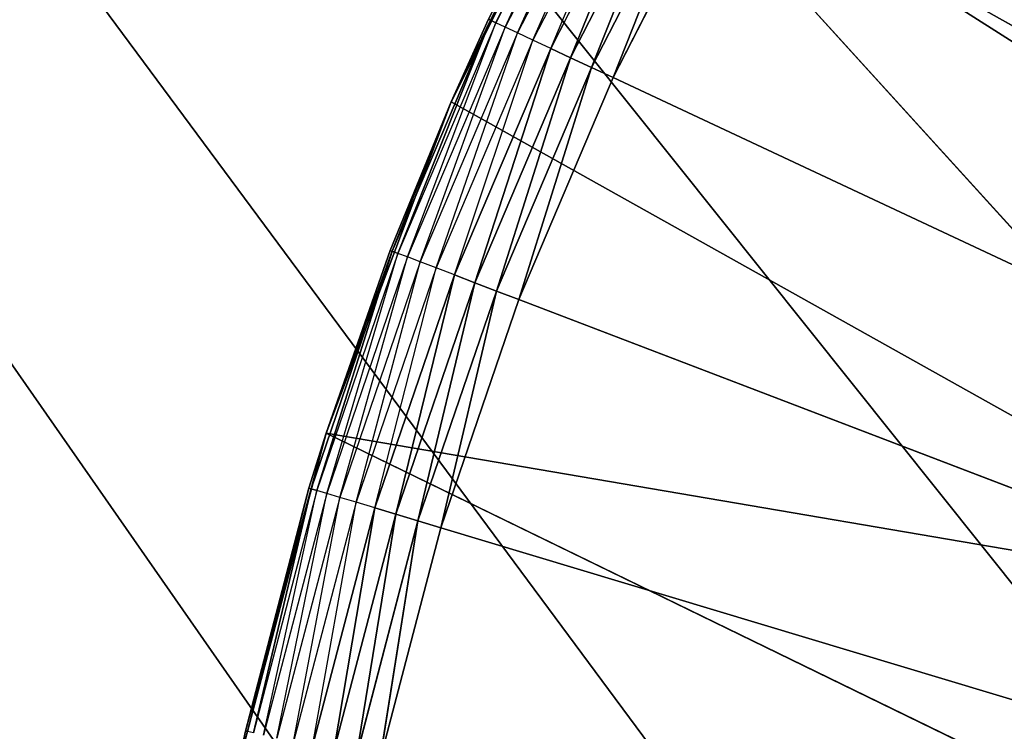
# Model space of a CAD drawing. Header units: centimetres. Extents: x 0.1 to 22.3, y 0.1 to 22.3.
# Tile 389 of 632: x 1.167 to 1.31, y 20.874 to 20.978. Entities that reach past the tile are written whole.
import ezdxf

# ---------------------------------------------------------------- set-up
doc = ezdxf.new("R2010")
doc.units = ezdxf.units.CM
doc.header["$LTSCALE"] = 2.54
doc.layers.get('0').update_dxf_attribs({"true_color": 0xff5454})

# ---------------------------------------------------------------- blocks, each defined once
blk = doc.blocks.new('Kosz na _mieci DELLA.STL')
at = {"color": 0}
for p, q in [((2.63747, 18.8158, 47.35), (0.33747, 22.1158, 47.35)), ((2.63747, 18.8158, 47.35), (0.33747, 22.1158, 47.35)), ((2.65267, 18.98945, 47.35), (0.33747, 22.1158, 47.35)), ((2.69778, 19.15782, 47.35), (0.33747, 22.1158, 47.35)), ((2.65267, 18.98945, 47.35), (0.33747, 22.1158, 47.35)), ((2.69778, 19.15782, 47.35), (0.33747, 22.1158, 47.35)), ((0.33747, 22.1158, 47.25), (2.63747, 18.8158, 47.25)), ((2.69778, 19.15782, 47.25), (0.33747, 22.1158, 47.25)), ((2.69778, 19.15782, 47.25), (0.33747, 22.1158, 47.25)), ((2.65267, 18.98945, 47.25), (0.33747, 22.1158, 47.25)), ((2.65267, 18.98945, 47.25), (0.33747, 22.1158, 47.25)), ((0.33747, 22.1158, 47.25), (2.63747, 18.8158, 47.25)), ((1.22932, 20.96603, 15.75), (1.25233, 21.01207, 15.75)), ((1.22932, 20.96603, 15.75), (1.25233, 21.01207, 15.75)), ((1.25233, 21.01207, 15.57), (1.23503, 20.9779, 15.56653)), ((1.25233, 21.01207, 15.57), (1.23503, 20.9779, 15.56653)), ((1.25233, 21.01207, 15.75), (1.37912, 20.93138, 15.75)), ((1.25233, 21.01207, 15.75), (1.37912, 20.93138, 15.75)), ((1.25233, 21.01207, 15.75), (1.36111, 20.89223, 15.75)), ((1.25233, 21.01207, 15.75), (1.36111, 20.89223, 15.75)), ((1.25171, 21.01036, 15.56653), (1.23503, 20.9779, 15.56653)), ((1.23584, 20.97752, 15.56316), (1.25171, 21.01036, 15.56653)), ((1.2525, 21.00992, 15.56316), (1.23584, 20.97752, 15.56316)), ((1.23718, 20.97689, 15.56), (1.2525, 21.00992, 15.56316)), ((1.25379, 21.0092, 15.56), (1.23718, 20.97689, 15.56)), ((1.23899, 20.97604, 15.55714), (1.25379, 21.0092, 15.56)), ((1.25553, 21.00822, 15.55714), (1.23899, 20.97604, 15.55714)), ((1.24122, 20.975, 15.55468), (1.25553, 21.00822, 15.55714)), ((1.25768, 21.00701, 15.55468), (1.24122, 20.975, 15.55468)), ((1.2438, 20.97378, 15.55268), (1.25768, 21.00701, 15.55468)), ((1.26017, 21.00562, 15.55268), (1.2438, 20.97378, 15.55268)), ((1.24667, 20.97244, 15.55121), (1.26017, 21.00562, 15.55268)), ((1.24667, 20.97244, 15.55121), (1.26017, 21.00562, 15.55268)), ((1.26293, 21.00407, 15.55121), (1.24667, 20.97244, 15.55121)), ((1.26293, 21.00407, 15.55121), (1.24667, 20.97244, 15.55121)), ((1.24971, 20.97101, 15.5503), (1.26293, 21.00407, 15.55121)), ((1.24971, 20.97101, 15.5503), (1.26293, 21.00407, 15.55121)), ((1.26586, 21.00242, 15.5503), (1.24971, 20.97101, 15.5503)), ((1.26586, 21.00242, 15.5503), (1.24971, 20.97101, 15.5503)), ((1.25286, 20.96954, 15.55), (1.26586, 21.00242, 15.5503)), ((1.25286, 20.96954, 15.55), (1.26586, 21.00242, 15.5503)), ((1.25286, 20.96954, 15.55), (1.26889, 21.00072, 15.55)), ((1.25286, 20.96954, 15.55), (1.26889, 21.00072, 15.55)), ((1.26889, 21.00072, 15.55), (1.68747, 20.7658, 15.55)), ((1.26889, 21.00072, 15.55), (1.68747, 20.7658, 15.55)), ((1.23503, 20.9779, 15.56653), (1.22075, 20.94431, 15.56653)), ((1.23503, 20.9779, 15.56653), (1.22075, 20.94431, 15.56653)), ((1.22159, 20.94398, 15.56316), (1.23503, 20.9779, 15.56653)), ((1.22159, 20.94398, 15.56316), (1.23503, 20.9779, 15.56653)), ((1.23584, 20.97752, 15.56316), (1.22159, 20.94398, 15.56316)), ((1.22297, 20.94346, 15.56), (1.23584, 20.97752, 15.56316)), ((1.23475, 20.97803, 15.57), (1.22932, 20.96603, 15.75)), ((1.23475, 20.97803, 15.57), (1.22932, 20.96603, 15.75)), ((1.23475, 20.97803, 15.57), (1.22932, 20.96603, 15.57)), ((1.22932, 20.96603, 15.57), (1.23503, 20.9779, 15.56653)), ((1.23475, 20.97803, 15.57), (1.23503, 20.9779, 15.56653)), ((1.23584, 20.97752, 15.56316), (1.23503, 20.9779, 15.56653)), ((1.23718, 20.97689, 15.56), (1.23584, 20.97752, 15.56316)), ((1.23718, 20.97689, 15.56), (1.22297, 20.94346, 15.56)), ((1.22484, 20.94274, 15.55714), (1.23718, 20.97689, 15.56)), ((1.23899, 20.97604, 15.55714), (1.23718, 20.97689, 15.56)), ((1.23899, 20.97604, 15.55714), (1.22484, 20.94274, 15.55714)), ((1.22714, 20.94186, 15.55468), (1.23899, 20.97604, 15.55714)), ((1.24122, 20.975, 15.55468), (1.22714, 20.94186, 15.55468)), ((1.22981, 20.94084, 15.55268), (1.24122, 20.975, 15.55468)), ((1.24122, 20.975, 15.55468), (1.23899, 20.97604, 15.55714)), ((1.2438, 20.97378, 15.55268), (1.24122, 20.975, 15.55468)), ((1.2438, 20.97378, 15.55268), (1.22981, 20.94084, 15.55268)), ((1.23276, 20.93972, 15.55121), (1.2438, 20.97378, 15.55268)), ((1.23276, 20.93972, 15.55121), (1.2438, 20.97378, 15.55268)), ((1.24667, 20.97244, 15.55121), (1.2438, 20.97378, 15.55268)), ((1.24667, 20.97244, 15.55121), (1.2438, 20.97378, 15.55268)), ((1.24667, 20.97244, 15.55121), (1.23276, 20.93972, 15.55121)), ((1.24667, 20.97244, 15.55121), (1.23276, 20.93972, 15.55121)), ((1.2359, 20.93851, 15.5503), (1.24667, 20.97244, 15.55121)), ((1.2359, 20.93851, 15.5503), (1.24667, 20.97244, 15.55121)), ((1.24971, 20.97101, 15.5503), (1.24667, 20.97244, 15.55121)), ((1.24971, 20.97101, 15.5503), (1.24667, 20.97244, 15.55121)), ((1.24971, 20.97101, 15.5503), (1.2359, 20.93851, 15.5503)), ((1.24971, 20.97101, 15.5503), (1.2359, 20.93851, 15.5503)), ((1.23915, 20.93727, 15.55), (1.24971, 20.97101, 15.5503)), ((1.23915, 20.93727, 15.55), (1.24971, 20.97101, 15.5503)), ((1.25286, 20.96954, 15.55), (1.24971, 20.97101, 15.5503)), ((1.25286, 20.96954, 15.55), (1.24971, 20.97101, 15.5503)), ((1.23915, 20.93727, 15.55), (1.25286, 20.96954, 15.55)), ((1.23915, 20.93727, 15.55), (1.25286, 20.96954, 15.55)), ((1.68747, 20.7658, 15.55), (1.25286, 20.96954, 15.55)), ((1.68747, 20.7658, 15.55), (1.25286, 20.96954, 15.55)), ((1.21116, 20.91786, 15.75), (1.22932, 20.96603, 15.75)), ((1.21116, 20.91786, 15.75), (1.22932, 20.96603, 15.75)), ((1.22932, 20.96603, 15.75), (1.22047, 20.94442, 15.57)), ((1.22932, 20.96603, 15.75), (1.22047, 20.94442, 15.57)), ((1.22932, 20.96603, 15.57), (1.22047, 20.94442, 15.57)), ((1.22075, 20.94431, 15.56653), (1.22932, 20.96603, 15.57)), ((1.22932, 20.96603, 15.75), (1.22932, 20.96603, 15.57)), ((1.22932, 20.96603, 15.75), (1.22932, 20.96603, 15.57)), ((1.22932, 20.96603, 15.75), (1.36111, 20.89223, 15.75)), ((1.22932, 20.96603, 15.75), (1.36111, 20.89223, 15.75)), ((1.22075, 20.94431, 15.56653), (1.20897, 20.90976, 15.56653)), ((1.22075, 20.94431, 15.56653), (1.20897, 20.90976, 15.56653)), ((1.20983, 20.9095, 15.56316), (1.22075, 20.94431, 15.56653)), ((1.20983, 20.9095, 15.56316), (1.22075, 20.94431, 15.56653)), ((1.22159, 20.94398, 15.56316), (1.20983, 20.9095, 15.56316)), ((1.21116, 20.91786, 15.75), (1.22047, 20.94442, 15.57)), ((1.22047, 20.94442, 15.57), (1.21116, 20.91786, 15.57)), ((1.21116, 20.91786, 15.75), (1.22047, 20.94442, 15.57)), ((1.21116, 20.91786, 15.57), (1.22075, 20.94431, 15.56653)), ((1.21124, 20.90908, 15.56), (1.22159, 20.94398, 15.56316)), ((1.22297, 20.94346, 15.56), (1.21124, 20.90908, 15.56)), ((1.21316, 20.9085, 15.55714), (1.22297, 20.94346, 15.56)), ((1.22047, 20.94442, 15.57), (1.22075, 20.94431, 15.56653)), ((1.22159, 20.94398, 15.56316), (1.22075, 20.94431, 15.56653)), ((1.22159, 20.94398, 15.56316), (1.22075, 20.94431, 15.56653)), ((1.22297, 20.94346, 15.56), (1.22159, 20.94398, 15.56316)), ((1.22484, 20.94274, 15.55714), (1.22297, 20.94346, 15.56)), ((1.22484, 20.94274, 15.55714), (1.21316, 20.9085, 15.55714)), ((1.21552, 20.90779, 15.55468), (1.22484, 20.94274, 15.55714)), ((1.22714, 20.94186, 15.55468), (1.21552, 20.90779, 15.55468)), ((1.21825, 20.90697, 15.55268), (1.22714, 20.94186, 15.55468)), ((1.22714, 20.94186, 15.55468), (1.22484, 20.94274, 15.55714)), ((1.22981, 20.94084, 15.55268), (1.22714, 20.94186, 15.55468)), ((1.22981, 20.94084, 15.55268), (1.21825, 20.90697, 15.55268)), ((1.22128, 20.90606, 15.55121), (1.22981, 20.94084, 15.55268)), ((1.22128, 20.90606, 15.55121), (1.22981, 20.94084, 15.55268)), ((1.23276, 20.93972, 15.55121), (1.22981, 20.94084, 15.55268)), ((1.23276, 20.93972, 15.55121), (1.22981, 20.94084, 15.55268)), ((1.23276, 20.93972, 15.55121), (1.22128, 20.90606, 15.55121)), ((1.23276, 20.93972, 15.55121), (1.22128, 20.90606, 15.55121)), ((1.2245, 20.90509, 15.5503), (1.23276, 20.93972, 15.55121)), ((1.2245, 20.90509, 15.5503), (1.23276, 20.93972, 15.55121)), ((1.2359, 20.93851, 15.5503), (1.23276, 20.93972, 15.55121)), ((1.2359, 20.93851, 15.5503), (1.23276, 20.93972, 15.55121)), ((1.2359, 20.93851, 15.5503), (1.2245, 20.90509, 15.5503)), ((1.2359, 20.93851, 15.5503), (1.2245, 20.90509, 15.5503)), ((1.22783, 20.90409, 15.55), (1.2359, 20.93851, 15.5503)), ((1.22783, 20.90409, 15.55), (1.2359, 20.93851, 15.5503)), ((1.23915, 20.93727, 15.55), (1.2359, 20.93851, 15.5503)), ((1.23915, 20.93727, 15.55), (1.2359, 20.93851, 15.5503)), ((1.22783, 20.90409, 15.55), (1.23915, 20.93727, 15.55)), ((1.22783, 20.90409, 15.55), (1.23915, 20.93727, 15.55)), ((1.23915, 20.93727, 15.55), (1.68747, 20.7658, 15.55)), ((1.23915, 20.93727, 15.55), (1.68747, 20.7658, 15.55)), ((1.19805, 20.86808, 15.75), (1.21116, 20.91786, 15.75)), ((1.19805, 20.86808, 15.75), (1.21116, 20.91786, 15.75)), ((1.19944, 20.87452, 15.57), (1.21116, 20.91786, 15.75)), ((1.19944, 20.87452, 15.57), (1.21116, 20.91786, 15.75)), ((1.21116, 20.91786, 15.57), (1.20867, 20.90985, 15.57)), ((1.20867, 20.90985, 15.57), (1.21116, 20.91786, 15.75)), ((1.20867, 20.90985, 15.57), (1.21116, 20.91786, 15.75)), ((1.21116, 20.91786, 15.57), (1.20897, 20.90976, 15.56653)), ((1.21116, 20.91786, 15.57), (1.21116, 20.91786, 15.75)), ((1.21116, 20.91786, 15.57), (1.21116, 20.91786, 15.75)), ((1.36111, 20.89223, 15.75), (1.21116, 20.91786, 15.75)), ((1.21116, 20.91786, 15.75), (1.34805, 20.85117, 15.75)), ((1.21116, 20.91786, 15.75), (1.34805, 20.85117, 15.75)), ((1.36111, 20.89223, 15.75), (1.21116, 20.91786, 15.75)), ((1.20867, 20.90985, 15.57), (1.19944, 20.87452, 15.57)), ((1.20867, 20.90985, 15.57), (1.19944, 20.87452, 15.57)), ((1.20867, 20.90985, 15.57), (1.19973, 20.87445, 15.56653)), ((1.20867, 20.90985, 15.57), (1.19973, 20.87445, 15.56653)), ((1.20897, 20.90976, 15.56653), (1.19973, 20.87445, 15.56653)), ((1.20897, 20.90976, 15.56653), (1.19973, 20.87445, 15.56653)), ((1.20061, 20.87425, 15.56316), (1.20897, 20.90976, 15.56653)), ((1.20061, 20.87425, 15.56316), (1.20897, 20.90976, 15.56653)), ((1.20983, 20.9095, 15.56316), (1.20061, 20.87425, 15.56316)), ((1.20205, 20.87393, 15.56), (1.20983, 20.9095, 15.56316)), ((1.21124, 20.90908, 15.56), (1.20205, 20.87393, 15.56)), ((1.204, 20.8735, 15.55714), (1.21124, 20.90908, 15.56)), ((1.20867, 20.90985, 15.57), (1.20897, 20.90976, 15.56653)), ((1.20983, 20.9095, 15.56316), (1.20897, 20.90976, 15.56653)), ((1.20983, 20.9095, 15.56316), (1.20897, 20.90976, 15.56653)), ((1.21124, 20.90908, 15.56), (1.20983, 20.9095, 15.56316)), ((1.21316, 20.9085, 15.55714), (1.21124, 20.90908, 15.56)), ((1.21316, 20.9085, 15.55714), (1.204, 20.8735, 15.55714)), ((1.20641, 20.87296, 15.55468), (1.21316, 20.9085, 15.55714)), ((1.21552, 20.90779, 15.55468), (1.20641, 20.87296, 15.55468)), ((1.2092, 20.87234, 15.55268), (1.21552, 20.90779, 15.55468)), ((1.21552, 20.90779, 15.55468), (1.21316, 20.9085, 15.55714)), ((1.21825, 20.90697, 15.55268), (1.21552, 20.90779, 15.55468)), ((1.21825, 20.90697, 15.55268), (1.2092, 20.87234, 15.55268)), ((1.21228, 20.87165, 15.55121), (1.21825, 20.90697, 15.55268)), ((1.21228, 20.87165, 15.55121), (1.21825, 20.90697, 15.55268)), ((1.22128, 20.90606, 15.55121), (1.21228, 20.87165, 15.55121)), ((1.22128, 20.90606, 15.55121), (1.21228, 20.87165, 15.55121)), ((1.21557, 20.87092, 15.5503), (1.22128, 20.90606, 15.55121)), ((1.21557, 20.87092, 15.5503), (1.22128, 20.90606, 15.55121)), ((1.22128, 20.90606, 15.55121), (1.21825, 20.90697, 15.55268)), ((1.22128, 20.90606, 15.55121), (1.21825, 20.90697, 15.55268)), ((1.2245, 20.90509, 15.5503), (1.22128, 20.90606, 15.55121)), ((1.2245, 20.90509, 15.5503), (1.22128, 20.90606, 15.55121)), ((1.2245, 20.90509, 15.5503), (1.21557, 20.87092, 15.5503)), ((1.2245, 20.90509, 15.5503), (1.21557, 20.87092, 15.5503)), ((1.21896, 20.87017, 15.55), (1.2245, 20.90509, 15.5503)), ((1.21896, 20.87017, 15.55), (1.2245, 20.90509, 15.5503)), ((1.22783, 20.90409, 15.55), (1.2245, 20.90509, 15.5503)), ((1.22783, 20.90409, 15.55), (1.2245, 20.90509, 15.5503)), ((1.21896, 20.87017, 15.55), (1.22783, 20.90409, 15.55)), ((1.21896, 20.87017, 15.55), (1.22783, 20.90409, 15.55)), ((1.22783, 20.90409, 15.55), (1.68747, 20.7658, 15.55)), ((1.22783, 20.90409, 15.55), (1.68747, 20.7658, 15.55)), ((1.19944, 20.87452, 15.57), (1.19805, 20.86808, 15.75)), ((1.19944, 20.87452, 15.57), (1.19805, 20.86808, 15.57)), ((1.19944, 20.87452, 15.57), (1.19805, 20.86808, 15.75)), ((1.19944, 20.87452, 15.57), (1.19973, 20.87445, 15.56653))]:
    blk.add_line(p, q, dxfattribs=at)
mesh = blk.add_polyface(dxfattribs=at)
corners = [(2.63747, 3.6158, 47.35), (0.33747, 22.1158, 47.35), (0.33747, 0.3158, 47.35)]
mesh.append_faces([[corners[k] for k in face] for face in [(0, 1, 2)]], dxfattribs={"color": 0})
mesh = blk.add_polyface(dxfattribs=at)
corners = [(2.63747, 18.8158, 47.35), (0.33747, 22.1158, 47.35), (2.63747, 3.6158, 47.35)]
mesh.append_faces([[corners[k] for k in face] for face in [(0, 1, 2)]], dxfattribs={"color": 0})
mesh = blk.add_polyface(dxfattribs=at)
corners = [(2.65267, 18.98945, 47.35), (0.33747, 22.1158, 47.35), (2.63747, 18.8158, 47.35)]
mesh.append_faces([[corners[k] for k in face] for face in [(0, 1, 2)]], dxfattribs={"color": 0})
mesh = blk.add_polyface(dxfattribs=at)
corners = [(2.69778, 19.15782, 47.35), (0.33747, 22.1158, 47.35), (2.65267, 18.98945, 47.35)]
mesh.append_faces([[corners[k] for k in face] for face in [(0, 1, 2)]], dxfattribs={"color": 0})
mesh = blk.add_polyface(dxfattribs=at)
corners = [(2.77145, 19.3158, 47.35), (0.33747, 22.1158, 47.35), (2.69778, 19.15782, 47.35)]
mesh.append_faces([[corners[k] for k in face] for face in [(0, 1, 2)]], dxfattribs={"color": 0})
mesh = blk.add_polyface(dxfattribs=at)
corners = [(2.87143, 19.45859, 47.35), (0.33747, 22.1158, 47.35), (2.77145, 19.3158, 47.35)]
mesh.append_faces([[corners[k] for k in face] for face in [(0, 1, 2)]], dxfattribs={"color": 0})
mesh = blk.add_polyface(dxfattribs=at)
corners = [(3.46383, 19.80061, 47.35), (0.33747, 22.1158, 47.35), (3.29545, 19.75549, 47.35)]
mesh.append_faces([[corners[k] for k in face] for face in [(0, 1, 2)]], dxfattribs={"color": 0})
mesh = blk.add_polyface(dxfattribs=at)
corners = [(3.63747, 19.8158, 47.35), (0.33747, 22.1158, 47.35), (3.46383, 19.80061, 47.35)]
mesh.append_faces([[corners[k] for k in face] for face in [(0, 1, 2)]], dxfattribs={"color": 0})
mesh = blk.add_polyface(dxfattribs=at)
corners = [(22.13747, 22.1158, 47.35), (0.33747, 22.1158, 47.35), (3.63747, 19.8158, 47.35)]
mesh.append_faces([[corners[k] for k in face] for face in [(0, 1, 2)]], dxfattribs={"color": 0})
mesh = blk.add_polyface(dxfattribs=at)
corners = [(2.99469, 19.58185, 47.35), (0.33747, 22.1158, 47.35), (2.87143, 19.45859, 47.35)]
mesh.append_faces([[corners[k] for k in face] for face in [(0, 1, 2)]], dxfattribs={"color": 0})
mesh = blk.add_polyface(dxfattribs=at)
corners = [(3.13747, 19.68183, 47.35), (0.33747, 22.1158, 47.35), (2.99469, 19.58185, 47.35)]
mesh.append_faces([[corners[k] for k in face] for face in [(0, 1, 2)]], dxfattribs={"color": 0})
mesh = blk.add_polyface(dxfattribs=at)
corners = [(3.29545, 19.75549, 47.35), (0.33747, 22.1158, 47.35), (3.13747, 19.68183, 47.35)]
mesh.append_faces([[corners[k] for k in face] for face in [(0, 1, 2)]], dxfattribs={"color": 0})
mesh = blk.add_polyface(dxfattribs=at)
corners = [(2.63747, 18.8158, 47.25), (0.33747, 0.3158, 47.25), (0.33747, 22.1158, 47.25)]
mesh.append_faces([[corners[k] for k in face] for face in [(0, 1, 2)]], dxfattribs={"color": 0})
mesh = blk.add_polyface(dxfattribs=at)
corners = [(3.29545, 19.75549, 47.25), (3.13747, 19.68183, 47.25), (0.33747, 22.1158, 47.25)]
mesh.append_faces([[corners[k] for k in face] for face in [(0, 1, 2)]], dxfattribs={"color": 0})
mesh = blk.add_polyface(dxfattribs=at)
corners = [(3.46383, 19.80061, 47.25), (3.29545, 19.75549, 47.25), (0.33747, 22.1158, 47.25)]
mesh.append_faces([[corners[k] for k in face] for face in [(0, 1, 2)]], dxfattribs={"color": 0})
mesh = blk.add_polyface(dxfattribs=at)
corners = [(3.13747, 19.68183, 47.25), (2.99469, 19.58185, 47.25), (0.33747, 22.1158, 47.25)]
mesh.append_faces([[corners[k] for k in face] for face in [(0, 1, 2)]], dxfattribs={"color": 0})
mesh = blk.add_polyface(dxfattribs=at)
corners = [(2.99469, 19.58185, 47.25), (2.87143, 19.45859, 47.25), (0.33747, 22.1158, 47.25)]
mesh.append_faces([[corners[k] for k in face] for face in [(0, 1, 2)]], dxfattribs={"color": 0})
mesh = blk.add_polyface(dxfattribs=at)
corners = [(2.87143, 19.45859, 47.25), (2.77145, 19.3158, 47.25), (0.33747, 22.1158, 47.25)]
mesh.append_faces([[corners[k] for k in face] for face in [(0, 1, 2)]], dxfattribs={"color": 0})
mesh = blk.add_polyface(dxfattribs=at)
corners = [(2.77145, 19.3158, 47.25), (2.69778, 19.15782, 47.25), (0.33747, 22.1158, 47.25)]
mesh.append_faces([[corners[k] for k in face] for face in [(0, 1, 2)]], dxfattribs={"color": 0})
mesh = blk.add_polyface(dxfattribs=at)
corners = [(2.69778, 19.15782, 47.25), (2.65267, 18.98945, 47.25), (0.33747, 22.1158, 47.25)]
mesh.append_faces([[corners[k] for k in face] for face in [(0, 1, 2)]], dxfattribs={"color": 0})
mesh = blk.add_polyface(dxfattribs=at)
corners = [(2.65267, 18.98945, 47.25), (2.63747, 18.8158, 47.25), (0.33747, 22.1158, 47.25)]
mesh.append_faces([[corners[k] for k in face] for face in [(0, 1, 2)]], dxfattribs={"color": 0})
mesh = blk.add_polyface(dxfattribs=at)
corners = [(22.13747, 22.1158, 47.25), (18.83747, 19.8158, 47.25), (0.33747, 22.1158, 47.25)]
mesh.append_faces([[corners[k] for k in face] for face in [(0, 1, 2)]], dxfattribs={"color": 0})
mesh = blk.add_polyface(dxfattribs=at)
corners = [(18.83747, 19.8158, 47.25), (3.63747, 19.8158, 47.25), (0.33747, 22.1158, 47.25)]
mesh.append_faces([[corners[k] for k in face] for face in [(0, 1, 2)]], dxfattribs={"color": 0})
mesh = blk.add_polyface(dxfattribs=at)
corners = [(3.63747, 19.8158, 47.25), (3.46383, 19.80061, 47.25), (0.33747, 22.1158, 47.25)]
mesh.append_faces([[corners[k] for k in face] for face in [(0, 1, 2)]], dxfattribs={"color": 0})
mesh = blk.add_polyface(dxfattribs=at)
corners = [(21.83747, 0.6158, 15.75), (0.63747, 0.6158, 15.75), (21.83747, 21.8158, 15.75)]
mesh.append_faces([[corners[k] for k in face] for face in [(0, 1, 2)]], dxfattribs={"color": 0})
mesh = blk.add_polyface(dxfattribs=at)
corners = [(21.83747, 21.8158, 15.75), (0.63747, 0.6158, 15.75), (0.63747, 21.8158, 15.75)]
mesh.append_faces([[corners[k] for k in face] for face in [(0, 1, 2)]], dxfattribs={"color": 0})
mesh = blk.add_polyface(dxfattribs=at)
corners = [(21.83747, 0.6158, 15.95), (0.63747, 21.8158, 15.95), (0.63747, 0.6158, 15.95)]
mesh.append_faces([[corners[k] for k in face] for face in [(0, 1, 2)]], dxfattribs={"color": 0})
mesh = blk.add_polyface(dxfattribs=at)
corners = [(21.83747, 21.8158, 15.95), (0.63747, 21.8158, 15.95), (21.83747, 0.6158, 15.95)]
mesh.append_faces([[corners[k] for k in face] for face in [(0, 1, 2)]], dxfattribs={"color": 0})
mesh = blk.add_polyface(dxfattribs=at)
corners = [(1.40181, 20.96802, 15.75), (1.31191, 21.09588, 15.75), (1.27996, 21.05551, 15.75)]
mesh.append_faces([[corners[k] for k in face] for face in [(0, 1, 2)]], dxfattribs={"color": 0})
mesh = blk.add_polyface(dxfattribs=at)
corners = [(1.68747, 20.7658, 15.55), (1.30756, 21.05916, 15.55), (1.32998, 21.08611, 15.55)]
mesh.append_faces([[corners[k] for k in face] for face in [(0, 1, 2)]], dxfattribs={"color": 0})
mesh = blk.add_polyface(dxfattribs=at)
corners = [(1.68747, 20.7658, 15.55), (1.28716, 21.03065, 15.55), (1.30756, 21.05916, 15.55)]
mesh.append_faces([[corners[k] for k in face] for face in [(0, 1, 2)]], dxfattribs={"color": 0})
mesh = blk.add_polyface(dxfattribs=at)
corners = [(1.37912, 20.93138, 15.75), (1.27996, 21.05551, 15.75), (1.25233, 21.01207, 15.75)]
mesh.append_faces([[corners[k] for k in face] for face in [(0, 1, 2)]], dxfattribs={"color": 0})
mesh = blk.add_polyface(dxfattribs=at)
corners = [(1.40181, 20.96802, 15.75), (1.27996, 21.05551, 15.75), (1.37912, 20.93138, 15.75)]
mesh.append_faces([[corners[k] for k in face] for face in [(0, 1, 2)]], dxfattribs={"color": 0})
mesh = blk.add_polyface(dxfattribs=at)
corners = [(1.68747, 20.7658, 15.55), (1.26889, 21.00072, 15.55), (1.28716, 21.03065, 15.55)]
mesh.append_faces([[corners[k] for k in face] for face in [(0, 1, 2)]], dxfattribs={"color": 0})
mesh = blk.add_polyface(dxfattribs=at)
corners = [(1.25233, 21.01207, 15.75), (1.23475, 20.97803, 15.57), (1.22932, 20.96603, 15.75)]
mesh.append_faces([[corners[k] for k in face] for face in [(0, 1, 2)]], dxfattribs={"color": 0})
mesh = blk.add_polyface(dxfattribs=at)
corners = [(1.36111, 20.89223, 15.75), (1.25233, 21.01207, 15.75), (1.22932, 20.96603, 15.75)]
mesh.append_faces([[corners[k] for k in face] for face in [(0, 1, 2)]], dxfattribs={"color": 0})
mesh = blk.add_polyface(dxfattribs=at)
corners = [(1.25233, 21.01207, 15.57), (1.23503, 20.9779, 15.56653), (1.23475, 20.97803, 15.57)]
mesh.append_faces([[corners[k] for k in face] for face in [(0, 1, 2)]], dxfattribs={"color": 0})
mesh = blk.add_polyface(dxfattribs=at)
corners = [(1.25233, 21.01207, 15.57), (1.25171, 21.01036, 15.56653), (1.23503, 20.9779, 15.56653)]
mesh.append_faces([[corners[k] for k in face] for face in [(0, 1, 2)]], dxfattribs={"color": 0})
mesh = blk.add_polyface(dxfattribs=at)
corners = [(1.37912, 20.93138, 15.75), (1.25233, 21.01207, 15.75), (1.36111, 20.89223, 15.75)]
mesh.append_faces([[corners[k] for k in face] for face in [(0, 1, 2)]], dxfattribs={"color": 0})
mesh = blk.add_polyface(dxfattribs=at)
corners = [(1.26017, 21.00562, 15.55268), (1.24667, 20.97244, 15.55121), (1.2438, 20.97378, 15.55268)]
mesh.append_faces([[corners[k] for k in face] for face in [(0, 1, 2)]], dxfattribs={"color": 0})
mesh = blk.add_polyface(dxfattribs=at)
corners = [(1.26293, 21.00407, 15.55121), (1.24667, 20.97244, 15.55121), (1.26017, 21.00562, 15.55268)]
mesh.append_faces([[corners[k] for k in face] for face in [(0, 1, 2)]], dxfattribs={"color": 0})
mesh = blk.add_polyface(dxfattribs=at)
corners = [(1.26293, 21.00407, 15.55121), (1.24971, 20.97101, 15.5503), (1.24667, 20.97244, 15.55121)]
mesh.append_faces([[corners[k] for k in face] for face in [(0, 1, 2)]], dxfattribs={"color": 0})
mesh = blk.add_polyface(dxfattribs=at)
corners = [(1.26586, 21.00242, 15.5503), (1.24971, 20.97101, 15.5503), (1.26293, 21.00407, 15.55121)]
mesh.append_faces([[corners[k] for k in face] for face in [(0, 1, 2)]], dxfattribs={"color": 0})
mesh = blk.add_polyface(dxfattribs=at)
corners = [(1.26586, 21.00242, 15.5503), (1.25286, 20.96954, 15.55), (1.24971, 20.97101, 15.5503)]
mesh.append_faces([[corners[k] for k in face] for face in [(0, 1, 2)]], dxfattribs={"color": 0})
mesh = blk.add_polyface(dxfattribs=at)
corners = [(1.26889, 21.00072, 15.55), (1.25286, 20.96954, 15.55), (1.26586, 21.00242, 15.5503)]
mesh.append_faces([[corners[k] for k in face] for face in [(0, 1, 2)]], dxfattribs={"color": 0})
mesh = blk.add_polyface(dxfattribs=at)
corners = [(1.68747, 20.7658, 15.55), (1.25286, 20.96954, 15.55), (1.26889, 21.00072, 15.55)]
mesh.append_faces([[corners[k] for k in face] for face in [(0, 1, 2)]], dxfattribs={"color": 0})
mesh = blk.add_polyface(dxfattribs=at)
corners = [(1.23503, 20.9779, 15.56653), (1.22075, 20.94431, 15.56653), (1.22932, 20.96603, 15.57)]
mesh.append_faces([[corners[k] for k in face] for face in [(0, 1, 2)]], dxfattribs={"color": 0})
mesh = blk.add_polyface(dxfattribs=at)
corners = [(1.23503, 20.9779, 15.56653), (1.22159, 20.94398, 15.56316), (1.22075, 20.94431, 15.56653)]
mesh.append_faces([[corners[k] for k in face] for face in [(0, 1, 2)]], dxfattribs={"color": 0})
mesh = blk.add_polyface(dxfattribs=at)
corners = [(1.23503, 20.9779, 15.56653), (1.23584, 20.97752, 15.56316), (1.22159, 20.94398, 15.56316)]
mesh.append_faces([[corners[k] for k in face] for face in [(0, 1, 2)]], dxfattribs={"color": 0})
mesh = blk.add_polyface(dxfattribs=at)
corners = [(1.23475, 20.97803, 15.57), (1.22932, 20.96603, 15.57), (1.22932, 20.96603, 15.75)]
mesh.append_faces([[corners[k] for k in face] for face in [(0, 1, 2)]], dxfattribs={"color": 0})
mesh = blk.add_polyface(dxfattribs=at)
corners = [(1.2438, 20.97378, 15.55268), (1.23276, 20.93972, 15.55121), (1.22981, 20.94084, 15.55268)]
mesh.append_faces([[corners[k] for k in face] for face in [(0, 1, 2)]], dxfattribs={"color": 0})
mesh = blk.add_polyface(dxfattribs=at)
corners = [(1.24667, 20.97244, 15.55121), (1.23276, 20.93972, 15.55121), (1.2438, 20.97378, 15.55268)]
mesh.append_faces([[corners[k] for k in face] for face in [(0, 1, 2)]], dxfattribs={"color": 0})
mesh = blk.add_polyface(dxfattribs=at)
corners = [(1.24667, 20.97244, 15.55121), (1.2359, 20.93851, 15.5503), (1.23276, 20.93972, 15.55121)]
mesh.append_faces([[corners[k] for k in face] for face in [(0, 1, 2)]], dxfattribs={"color": 0})
mesh = blk.add_polyface(dxfattribs=at)
corners = [(1.24971, 20.97101, 15.5503), (1.2359, 20.93851, 15.5503), (1.24667, 20.97244, 15.55121)]
mesh.append_faces([[corners[k] for k in face] for face in [(0, 1, 2)]], dxfattribs={"color": 0})
mesh = blk.add_polyface(dxfattribs=at)
corners = [(1.24971, 20.97101, 15.5503), (1.23915, 20.93727, 15.55), (1.2359, 20.93851, 15.5503)]
mesh.append_faces([[corners[k] for k in face] for face in [(0, 1, 2)]], dxfattribs={"color": 0})
mesh = blk.add_polyface(dxfattribs=at)
corners = [(1.25286, 20.96954, 15.55), (1.23915, 20.93727, 15.55), (1.24971, 20.97101, 15.5503)]
mesh.append_faces([[corners[k] for k in face] for face in [(0, 1, 2)]], dxfattribs={"color": 0})
mesh = blk.add_polyface(dxfattribs=at)
corners = [(1.68747, 20.7658, 15.55), (1.23915, 20.93727, 15.55), (1.25286, 20.96954, 15.55)]
mesh.append_faces([[corners[k] for k in face] for face in [(0, 1, 2)]], dxfattribs={"color": 0})
mesh = blk.add_polyface(dxfattribs=at)
corners = [(1.22932, 20.96603, 15.75), (1.22047, 20.94442, 15.57), (1.21116, 20.91786, 15.75)]
mesh.append_faces([[corners[k] for k in face] for face in [(0, 1, 2)]], dxfattribs={"color": 0})
mesh = blk.add_polyface(dxfattribs=at)
corners = [(1.36111, 20.89223, 15.75), (1.22932, 20.96603, 15.75), (1.21116, 20.91786, 15.75)]
mesh.append_faces([[corners[k] for k in face] for face in [(0, 1, 2)]], dxfattribs={"color": 0})
mesh = blk.add_polyface(dxfattribs=at)
corners = [(1.22932, 20.96603, 15.57), (1.22047, 20.94442, 15.57), (1.22932, 20.96603, 15.75)]
mesh.append_faces([[corners[k] for k in face] for face in [(0, 1, 2)]], dxfattribs={"color": 0})
mesh = blk.add_polyface(dxfattribs=at)
corners = [(1.22075, 20.94431, 15.56653), (1.20897, 20.90976, 15.56653), (1.21116, 20.91786, 15.57)]
mesh.append_faces([[corners[k] for k in face] for face in [(0, 1, 2)]], dxfattribs={"color": 0})
mesh = blk.add_polyface(dxfattribs=at)
corners = [(1.22075, 20.94431, 15.56653), (1.20983, 20.9095, 15.56316), (1.20897, 20.90976, 15.56653)]
mesh.append_faces([[corners[k] for k in face] for face in [(0, 1, 2)]], dxfattribs={"color": 0})
mesh = blk.add_polyface(dxfattribs=at)
corners = [(1.22075, 20.94431, 15.56653), (1.22159, 20.94398, 15.56316), (1.20983, 20.9095, 15.56316)]
mesh.append_faces([[corners[k] for k in face] for face in [(0, 1, 2)]], dxfattribs={"color": 0})
mesh = blk.add_polyface(dxfattribs=at)
corners = [(1.22047, 20.94442, 15.57), (1.21116, 20.91786, 15.57), (1.21116, 20.91786, 15.75)]
mesh.append_faces([[corners[k] for k in face] for face in [(0, 1, 2)]], dxfattribs={"color": 0})
mesh = blk.add_polyface(dxfattribs=at)
corners = [(1.22981, 20.94084, 15.55268), (1.22128, 20.90606, 15.55121), (1.21825, 20.90697, 15.55268)]
mesh.append_faces([[corners[k] for k in face] for face in [(0, 1, 2)]], dxfattribs={"color": 0})
mesh = blk.add_polyface(dxfattribs=at)
corners = [(1.23276, 20.93972, 15.55121), (1.22128, 20.90606, 15.55121), (1.22981, 20.94084, 15.55268)]
mesh.append_faces([[corners[k] for k in face] for face in [(0, 1, 2)]], dxfattribs={"color": 0})
mesh = blk.add_polyface(dxfattribs=at)
corners = [(1.23276, 20.93972, 15.55121), (1.2245, 20.90509, 15.5503), (1.22128, 20.90606, 15.55121)]
mesh.append_faces([[corners[k] for k in face] for face in [(0, 1, 2)]], dxfattribs={"color": 0})
mesh = blk.add_polyface(dxfattribs=at)
corners = [(1.2359, 20.93851, 15.5503), (1.2245, 20.90509, 15.5503), (1.23276, 20.93972, 15.55121)]
mesh.append_faces([[corners[k] for k in face] for face in [(0, 1, 2)]], dxfattribs={"color": 0})
mesh = blk.add_polyface(dxfattribs=at)
corners = [(1.2359, 20.93851, 15.5503), (1.22783, 20.90409, 15.55), (1.2245, 20.90509, 15.5503)]
mesh.append_faces([[corners[k] for k in face] for face in [(0, 1, 2)]], dxfattribs={"color": 0})
mesh = blk.add_polyface(dxfattribs=at)
corners = [(1.23915, 20.93727, 15.55), (1.22783, 20.90409, 15.55), (1.2359, 20.93851, 15.5503)]
mesh.append_faces([[corners[k] for k in face] for face in [(0, 1, 2)]], dxfattribs={"color": 0})
mesh = blk.add_polyface(dxfattribs=at)
corners = [(1.68747, 20.7658, 15.55), (1.22783, 20.90409, 15.55), (1.23915, 20.93727, 15.55)]
mesh.append_faces([[corners[k] for k in face] for face in [(0, 1, 2)]], dxfattribs={"color": 0})
mesh = blk.add_polyface(dxfattribs=at)
corners = [(1.21116, 20.91786, 15.75), (1.19944, 20.87452, 15.57), (1.19805, 20.86808, 15.75)]
mesh.append_faces([[corners[k] for k in face] for face in [(0, 1, 2)]], dxfattribs={"color": 0})
mesh = blk.add_polyface(dxfattribs=at)
corners = [(1.34805, 20.85117, 15.75), (1.21116, 20.91786, 15.75), (1.19805, 20.86808, 15.75)]
mesh.append_faces([[corners[k] for k in face] for face in [(0, 1, 2)]], dxfattribs={"color": 0})
mesh = blk.add_polyface(dxfattribs=at)
corners = [(1.21116, 20.91786, 15.75), (1.20867, 20.90985, 15.57), (1.19944, 20.87452, 15.57)]
mesh.append_faces([[corners[k] for k in face] for face in [(0, 1, 2)]], dxfattribs={"color": 0})
mesh = blk.add_polyface(dxfattribs=at)
corners = [(1.21116, 20.91786, 15.57), (1.20867, 20.90985, 15.57), (1.21116, 20.91786, 15.75)]
mesh.append_faces([[corners[k] for k in face] for face in [(0, 1, 2)]], dxfattribs={"color": 0})
mesh = blk.add_polyface(dxfattribs=at)
corners = [(1.36111, 20.89223, 15.75), (1.21116, 20.91786, 15.75), (1.34805, 20.85117, 15.75)]
mesh.append_faces([[corners[k] for k in face] for face in [(0, 1, 2)]], dxfattribs={"color": 0})
mesh = blk.add_polyface(dxfattribs=at)
corners = [(1.20867, 20.90985, 15.57), (1.19973, 20.87445, 15.56653), (1.19944, 20.87452, 15.57)]
mesh.append_faces([[corners[k] for k in face] for face in [(0, 1, 2)]], dxfattribs={"color": 0})
mesh = blk.add_polyface(dxfattribs=at)
corners = [(1.20867, 20.90985, 15.57), (1.20897, 20.90976, 15.56653), (1.19973, 20.87445, 15.56653)]
mesh.append_faces([[corners[k] for k in face] for face in [(0, 1, 2)]], dxfattribs={"color": 0})
mesh = blk.add_polyface(dxfattribs=at)
corners = [(1.20897, 20.90976, 15.56653), (1.20061, 20.87425, 15.56316), (1.19973, 20.87445, 15.56653)]
mesh.append_faces([[corners[k] for k in face] for face in [(0, 1, 2)]], dxfattribs={"color": 0})
mesh = blk.add_polyface(dxfattribs=at)
corners = [(1.20897, 20.90976, 15.56653), (1.20983, 20.9095, 15.56316), (1.20061, 20.87425, 15.56316)]
mesh.append_faces([[corners[k] for k in face] for face in [(0, 1, 2)]], dxfattribs={"color": 0})
mesh = blk.add_polyface(dxfattribs=at)
corners = [(1.21825, 20.90697, 15.55268), (1.21228, 20.87165, 15.55121), (1.2092, 20.87234, 15.55268)]
mesh.append_faces([[corners[k] for k in face] for face in [(0, 1, 2)]], dxfattribs={"color": 0})
mesh = blk.add_polyface(dxfattribs=at)
corners = [(1.22128, 20.90606, 15.55121), (1.21228, 20.87165, 15.55121), (1.21825, 20.90697, 15.55268)]
mesh.append_faces([[corners[k] for k in face] for face in [(0, 1, 2)]], dxfattribs={"color": 0})
mesh = blk.add_polyface(dxfattribs=at)
corners = [(1.22128, 20.90606, 15.55121), (1.21557, 20.87092, 15.5503), (1.21228, 20.87165, 15.55121)]
mesh.append_faces([[corners[k] for k in face] for face in [(0, 1, 2)]], dxfattribs={"color": 0})
mesh = blk.add_polyface(dxfattribs=at)
corners = [(1.2245, 20.90509, 15.5503), (1.21557, 20.87092, 15.5503), (1.22128, 20.90606, 15.55121)]
mesh.append_faces([[corners[k] for k in face] for face in [(0, 1, 2)]], dxfattribs={"color": 0})
mesh = blk.add_polyface(dxfattribs=at)
corners = [(1.2245, 20.90509, 15.5503), (1.21896, 20.87017, 15.55), (1.21557, 20.87092, 15.5503)]
mesh.append_faces([[corners[k] for k in face] for face in [(0, 1, 2)]], dxfattribs={"color": 0})
mesh = blk.add_polyface(dxfattribs=at)
corners = [(1.22783, 20.90409, 15.55), (1.21896, 20.87017, 15.55), (1.2245, 20.90509, 15.5503)]
mesh.append_faces([[corners[k] for k in face] for face in [(0, 1, 2)]], dxfattribs={"color": 0})
mesh = blk.add_polyface(dxfattribs=at)
corners = [(1.68747, 20.7658, 15.55), (1.21896, 20.87017, 15.55), (1.22783, 20.90409, 15.55)]
mesh.append_faces([[corners[k] for k in face] for face in [(0, 1, 2)]], dxfattribs={"color": 0})
mesh = blk.add_polyface(dxfattribs=at)
corners = [(1.19944, 20.87452, 15.57), (1.19805, 20.86808, 15.57), (1.19805, 20.86808, 15.75)]
mesh.append_faces([[corners[k] for k in face] for face in [(0, 1, 2)]], dxfattribs={"color": 0})

msp = doc.modelspace()

# ---------------------------------------------------------------- block references
at = {"color": 0}
msp.add_blockref('Kosz na _mieci DELLA.STL', (0, 0), dxfattribs=at)

doc.saveas('drawing.dxf')
